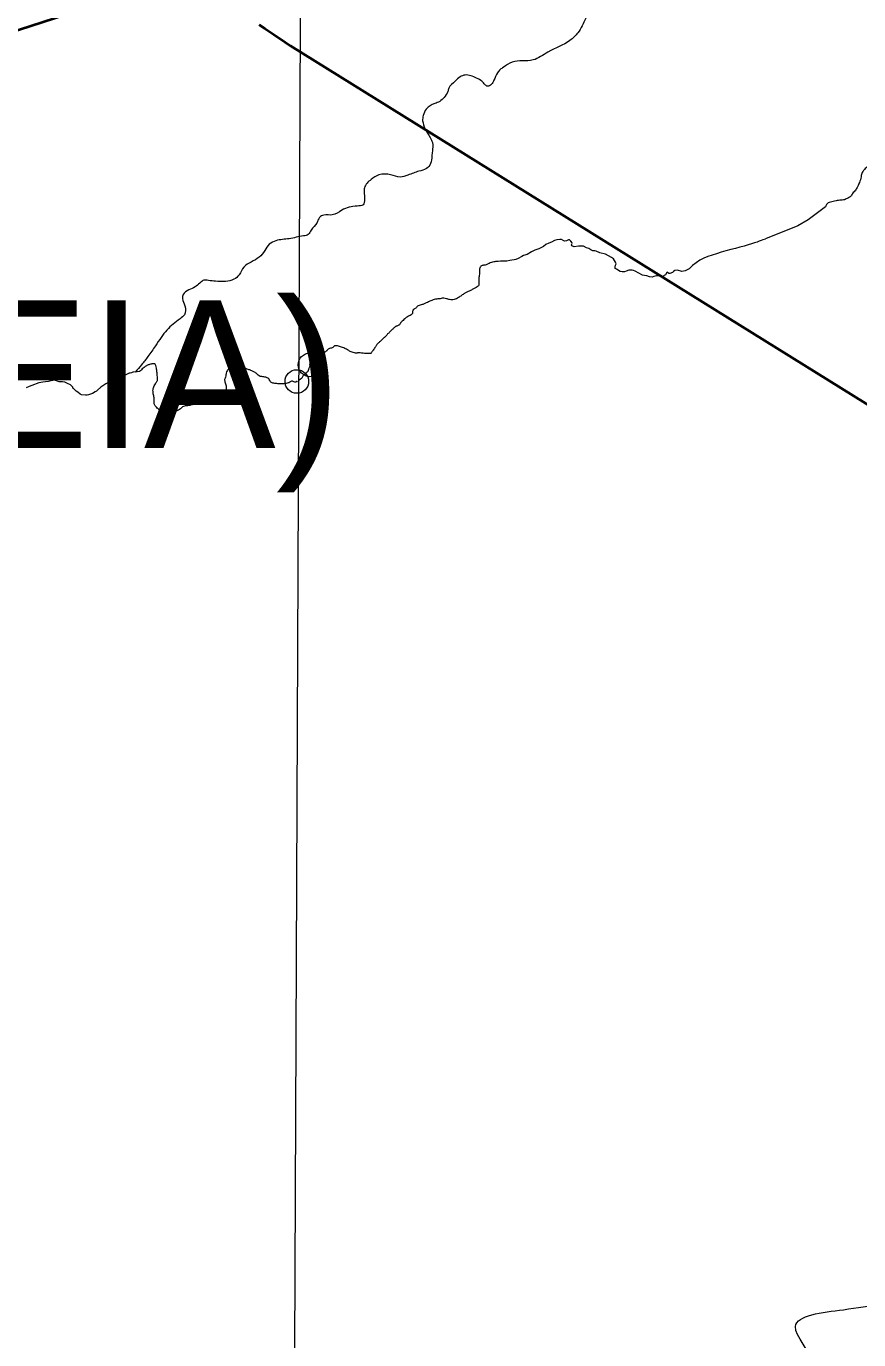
# Model space of a CAD drawing. Extents: x 553962 to 842807, y 8883888 to 9032388.
# Drawn here: x 595694 to 598511, y 8912077 to 8916524 of the extents above; entities that cross this region are included whole.
import ezdxf

# ---------------------------------------------------------------- set-up
doc = ezdxf.new("R2010")
doc.units = 0
doc.header["$LTSCALE"] = 160
doc.header["$PDMODE"] = 32
doc.header["$PDSIZE"] = 80
doc.layers.add('6', color=7, linetype='Continuous', lineweight=13)

msp = doc.modelspace()

# ---------------------------------------------------------------- linework, layer by layer
at = {"layer": '6', "lineweight": 40}
msp.add_line((590967.2, 8914985.2), (596244.3, 8916699.1), dxfattribs=at)
at = {"layer": '6'}
msp.add_line((598196.1, 8915803.3), (598191.4, 8915802), dxfattribs=at)
for points in [[(596655.5, 8924715.8), (596593.3, 8909930.3), (596541.3, 8898204.5)], [(598399.1, 8915912.4), (598340.5, 8915868.7), (598304.9, 8915847.9), (598196.3, 8915803.6)], [(597536.7, 8915796.5), (597536.7, 8915796.4), (597532.6, 8915800.1), (597531, 8915800.8), (597528.8, 8915800.3), (597522.5, 8915797.4), (597517.3, 8915796.2), (597513, 8915797.6), (597505.7, 8915801.4), (597499.6, 8915801.8), (597489.9, 8915800.1), (597482.3, 8915798.3), (597472, 8915792.4), (597462.6, 8915789), (597452.4, 8915784.3), (597444.2, 8915777.8), (597429.3, 8915770.4), (597425, 8915769.3), (597415.4, 8915765.7), (597403.9, 8915759.6), (597389.8, 8915751.1), (597377.4, 8915746.9), (597371.4, 8915743.9), (597359.3, 8915737.8), (597351.4, 8915734.2), (597345.1, 8915732.4), (597337.3, 8915731.7), (597330.1, 8915730.5), (597320.6, 8915727.8), (597299.3, 8915727.7)], [(597888.8, 8915696.3), (597884.6, 8915693.6), (597881.1, 8915690), (597872.4, 8915686.8), (597868.8, 8915687), (597866.2, 8915688.5), (597863.5, 8915690.6), (597861.7, 8915689.4), (597857.2, 8915681.7), (597847.4, 8915676.6), (597845.6, 8915676.6), (597831.6, 8915678.7), (597827.2, 8915678.4), (597818.5, 8915675.8), (597812.3, 8915674), (597803.3, 8915674.9), (597794.1, 8915678.1), (597786.7, 8915679.6), (597779.6, 8915680.3), (597767.1, 8915687.8), (597754.8, 8915694.9), (597749.2, 8915696.4), (597745, 8915697.6), (597733.1, 8915697.6), (597723.9, 8915694), (597718.2, 8915691.9), (597710.5, 8915691.6), (597704.2, 8915692.8), (597691.1, 8915700.8), (597687.3, 8915703.8), (597687, 8915708.6), (597688.2, 8915714.5), (597690.8, 8915719), (597688.5, 8915724.6), (597681.3, 8915736.5), (597675.1, 8915741), (597653.9, 8915751.4), (597635.2, 8915756.7), (597623.3, 8915761.8), (597618.3, 8915763.5), (597611.5, 8915763.2), (597604.9, 8915767.1), (597598.4, 8915770.6), (597590.3, 8915773.3), (597580.2, 8915778.7), (597573.1, 8915779.6), (597563, 8915778.7), (597548.4, 8915777.2), (597540.6, 8915780.2), (597539.4, 8915783.1), (597541.2, 8915787.9), (597540, 8915791.4), (597538.2, 8915794.4), (597537.3, 8915795.3), (597536.7, 8915796.4)], [(598196.1, 8915803.3), (598191.4, 8915802), (598186.4, 8915800.3), (598180.9, 8915798.3), (598174.7, 8915795.9), (598167.4, 8915793.1), (598158.9, 8915790.1), (598148.8, 8915786.8), (598137.1, 8915783.2), (598123.8, 8915779.5), (598109.4, 8915775.6), (598094.1, 8915771.4), (598078.3, 8915767.2), (598062.2, 8915762.8), (598046.1, 8915758.2), (598030.5, 8915753.6), (598015.4, 8915748.9), (598001, 8915743.7), (597987.2, 8915737.9), (597973.9, 8915731.2), (597961.2, 8915723.1), (597949.1, 8915713.5), (597937.4, 8915702.1)], [(597937.4, 8915702.1), (597924.5, 8915695), (597912.4, 8915693.6), (597898.5, 8915698.1), (597888.8, 8915696.3)], [(596056.9, 8915352.1), (596055, 8915351.9), (596050.4, 8915349.8), (596046.1, 8915349.5), (596042.6, 8915348.8), (596037.9, 8915347.3), (596020.8, 8915339.2), (596018.6, 8915336.8), (596017.1, 8915336), (596016.2, 8915335), (596010.2, 8915331.3), (596002, 8915328.9), (595997.1, 8915327), (595992.9, 8915325.6), (595987.9, 8915325.1), (595983.3, 8915324), (595979, 8915321.9), (595977.8, 8915321), (595975.2, 8915320.4), (595974.1, 8915318.8), (595963.7, 8915313.4), (595946.1, 8915301.3), (595934.9, 8915292), (595931.5, 8915288.5), (595927.6, 8915285.7), (595918.6, 8915280.4), (595914.3, 8915278.6), (595904.7, 8915275.3), (595899.8, 8915274.4), (595894.3, 8915274.4), (595881.3, 8915276), (595876.1, 8915278.2), (595868.2, 8915284.5), (595863.1, 8915287.9), (595854.5, 8915295.6), (595852.8, 8915297.5), (595852, 8915300.6), (595851.1, 8915301.2), (595850.5, 8915302.8), (595848.5, 8915305.1), (595843.2, 8915309.6), (595833, 8915314.6), (595827.2, 8915317.9), (595825, 8915318.6), (595816.2, 8915319.7), (595811.3, 8915319.3), (595804.8, 8915320), (595792.5, 8915324.6), (595788, 8915325.5), (595785.5, 8915325.5), (595782.9, 8915324.6), (595778.4, 8915323.6), (595773.6, 8915321.7), (595769.3, 8915320.5), (595759.5, 8915320.2), (595749.9, 8915318.8), (595736, 8915315.9), (595726.9, 8915313.2), (595721.6, 8915310.5), (595703.3, 8915304.4), (595693.5, 8915299.8)], [(596056.9, 8915352.1), (596055, 8915351.9), (596050.4, 8915349.8), (596046.1, 8915349.5), (596042.6, 8915348.8), (596037.9, 8915347.3), (596020.8, 8915339.2), (596018.6, 8915336.8), (596017.1, 8915336), (596016.2, 8915335), (596010.2, 8915331.3), (596002, 8915328.9), (595997.1, 8915327), (595992.9, 8915325.6), (595987.9, 8915325.1), (595983.3, 8915324), (595979, 8915321.9), (595977.8, 8915321), (595975.2, 8915320.4), (595974.1, 8915318.8), (595963.7, 8915313.4), (595946.1, 8915301.3), (595934.9, 8915292), (595931.5, 8915288.5), (595927.6, 8915285.7), (595918.6, 8915280.4), (595914.3, 8915278.6), (595904.7, 8915275.3), (595899.8, 8915274.4), (595894.3, 8915274.4), (595881.3, 8915276), (595876.1, 8915278.2), (595868.2, 8915284.5), (595863.1, 8915287.9), (595854.5, 8915295.6), (595852.8, 8915297.5), (595852, 8915300.6), (595851.1, 8915301.2), (595850.5, 8915302.8), (595848.5, 8915305.1), (595843.2, 8915309.6), (595833, 8915314.6), (595827.2, 8915317.9), (595825, 8915318.6), (595816.2, 8915319.7), (595811.3, 8915319.3), (595804.8, 8915320), (595792.5, 8915324.6), (595788, 8915325.5), (595785.5, 8915325.5), (595782.9, 8915324.6), (595778.4, 8915323.6), (595773.6, 8915321.7), (595769.3, 8915320.5), (595759.5, 8915320.2), (595749.9, 8915318.8), (595736, 8915315.9), (595726.9, 8915313.2), (595721.6, 8915310.5), (595703.3, 8915304.4), (595693.5, 8915299.8)]]:
    msp.add_lwpolyline(points, dxfattribs=at)
at = {"layer": '6', "lineweight": 40}
for points in [[(596481.9, 8916528.6), (596501.9, 8916516.5), (596532.1, 8916495.5), (596570.5, 8916469.4), (596588.2, 8916457.2)], [(596588.2, 8916457.2), (598619.5, 8915193.9), (599198.7, 8914813.4)]]:
    msp.add_lwpolyline(points, dxfattribs=at)
at = {"layer": '6'}
for points in [[(598300.5, 8917392.3), (598274.5, 8917356.4), (598210.7, 8917284.6), (598126.9, 8917178.9), (598065.1, 8917103.1), (598027.2, 8917015.3), (597957.4, 8916903.6), (597805.4, 8916748), (597746.9, 8916713.4), (597693.1, 8916681.5), (597644.5, 8916646.3), (597609.9, 8916597.7), (597587.3, 8916550.5), (597560.7, 8916501.3), (597534.1, 8916475.4), (597459.7, 8916436.1), (597409.1, 8916409.5), (597338.7, 8916402.2), (597308.1, 8916384.3)], [(598300.5, 8917392.3), (598274.5, 8917356.4), (598210.7, 8917284.6), (598126.9, 8917178.9), (598065.1, 8917103.1), (598027.2, 8917015.3), (597957.4, 8916903.6), (597805.4, 8916748), (597746.9, 8916713.4), (597693.1, 8916681.5), (597644.5, 8916646.3), (597609.9, 8916597.7), (597587.3, 8916550.5), (597560.7, 8916501.3), (597534.1, 8916475.4), (597459.7, 8916436.1), (597409.1, 8916409.5), (597338.7, 8916402.2), (597308.1, 8916384.3)], [(597309, 8916384.8), (597298, 8916376.9), (597288.7, 8916365.8), (597276.9, 8916341), (597267.3, 8916326.9), (597255.5, 8916320.7), (597246.2, 8916326.2), (597236.2, 8916337.3), (597218.1, 8916348), (597179, 8916358.4), (597162, 8916352.1), (597146.1, 8916338.1), (597123.9, 8916313.6), (597120.6, 8916302.2), (597108.3, 8916282.9), (597093.6, 8916269.3), (597076.2, 8916261.9), (597047.7, 8916243.4), (597037.4, 8916221.2), (597035.2, 8916203.4)], [(597309, 8916384.8), (597298, 8916376.9), (597288.7, 8916365.8), (597276.9, 8916341), (597267.3, 8916326.9), (597255.5, 8916320.7), (597246.2, 8916326.2), (597236.2, 8916337.3), (597218.1, 8916348), (597179, 8916358.4), (597162, 8916352.1), (597146.1, 8916338.1), (597123.9, 8916313.6), (597120.6, 8916302.2), (597108.3, 8916282.9), (597093.6, 8916269.3), (597076.2, 8916261.9), (597047.7, 8916243.4), (597037.4, 8916221.2), (597035.2, 8916203.4)], [(597035.2, 8916203.4), (597043.3, 8916176.8), (597061, 8916146.8), (597068.4, 8916129.5), (597068.4, 8916100.6), (597066.6, 8916084), (597062.5, 8916058.5), (597048.1, 8916041.8), (597023, 8916032.9), (596985.6, 8916019.6), (596959, 8916013), (596927.2, 8916020.7), (596887.7, 8916020.4), (596861.1, 8916004.8), (596838.5, 8915976.4), (596837.4, 8915961.9), (596838.9, 8915938.3), (596833.7, 8915919), (596814.1, 8915915), (596762, 8915900.6), (596729.5, 8915884.7), (596700.6, 8915884.3), (596686.6, 8915876.5), (596677, 8915857.3), (596658.5, 8915833.6), (596648.5, 8915818.4), (596631.9, 8915813.6), (596583.8, 8915804.4), (596538.7, 8915797.4), (596516.6, 8915785.9), (596501.4, 8915764.1), (596482.2, 8915741.9), (596455.2, 8915725.2), (596430.8, 8915708.2), (596414.2, 8915681.6), (596396.8, 8915667.2), (596368.3, 8915659.8), (596334.3, 8915660.2), (596310.7, 8915663.1), (596295.2, 8915663.9), (596281.1, 8915653.5), (596265.2, 8915640.9), (596244.1, 8915630.9), (596224.9, 8915615.4), (596223.1, 8915601.7), (596230.8, 8915577.4), (596229, 8915546.4), (596214.6, 8915533.4), (596190.9, 8915515.3), (596169.8, 8915495), (596150.6, 8915470.2), (596131, 8915441.4), (596105.9, 8915405.6), (596083.7, 8915377.1), (596062.6, 8915352.7)], [(597035.2, 8916203.4), (597043.3, 8916176.8), (597061, 8916146.8), (597068.4, 8916129.5), (597068.4, 8916100.6), (597066.6, 8916084), (597062.5, 8916058.5), (597048.1, 8916041.8), (597023, 8916032.9), (596985.6, 8916019.6), (596959, 8916013), (596927.2, 8916020.7), (596887.7, 8916020.4), (596861.1, 8916004.8), (596838.5, 8915976.4), (596837.4, 8915961.9), (596838.9, 8915938.3), (596833.7, 8915919), (596814.1, 8915915), (596762, 8915900.6), (596729.5, 8915884.7), (596700.6, 8915884.3), (596686.6, 8915876.5), (596677, 8915857.3), (596658.5, 8915833.6), (596648.5, 8915818.4), (596631.9, 8915813.6), (596583.8, 8915804.4), (596538.7, 8915797.4), (596516.6, 8915785.9), (596501.4, 8915764.1), (596482.2, 8915741.9), (596455.2, 8915725.2), (596430.8, 8915708.2), (596414.2, 8915681.6), (596396.8, 8915667.2), (596368.3, 8915659.8), (596334.3, 8915660.2), (596310.7, 8915663.1), (596295.2, 8915663.9), (596281.1, 8915653.5), (596265.2, 8915640.9), (596244.1, 8915630.9), (596224.9, 8915615.4), (596223.1, 8915601.7), (596230.8, 8915577.4), (596229, 8915546.4), (596214.6, 8915533.4), (596190.9, 8915515.3), (596169.8, 8915495), (596150.6, 8915470.2), (596131, 8915441.4), (596105.9, 8915405.6), (596083.7, 8915377.1), (596062.6, 8915352.7)], [(596703.8, 8909915.9), (596714.2, 8910009.9), (596839.6, 8910140.6), (597012.1, 8910266), (597195, 8910391.4), (597330.8, 8910501.1), (597419.6, 8910610.8), (597498, 8910741.4), (597492.8, 8910882.5), (597613, 8910960.9), (597759.2, 8911034), (597905.6, 8911185.6), (597895.1, 8911300.5), (597968.2, 8911373.7), (597957.8, 8911425.9), (597853.3, 8911509.5), (597801.1, 8911598.3), (597889.9, 8911729), (598031, 8911870), (598140.7, 8911786.4), (598271.3, 8911875.3), (598354.9, 8911995.4), (598297.4, 8912120.8), (598459.4, 8912178.3), (598694.5, 8912204.4), (598882.6, 8912209.7), (599112.5, 8912314.2), (599201.4, 8912340.3), (599285, 8912455.2), (599384.2, 8912502.3), (599426, 8912612.4), (599520.1, 8912769.3), (599645.5, 8912873.8), (599650.7, 8912967.9), (599603.7, 8913082.9), (599520.1, 8913229.3), (599285, 8913417.5)]]:
    msp.add_spline(points, degree=3, dxfattribs=at)
for points in [[(598679.5, 8916286.3), (598678.8, 8916285.7), (598676.5, 8916284.7), (598673.8, 8916283), (598669.9, 8916281.6), (598665.8, 8916281.6), (598661, 8916282.2), (598658.3, 8916283.1), (598654, 8916284.1), (598650, 8916283.7), (598648.7, 8916281.8), (598648, 8916277.7), (598648, 8916275.1), (598649.7, 8916271.8), (598651.9, 8916267.3), (598651.9, 8916263), (598648.3, 8916258.8), (598644, 8916256.1), (598639.5, 8916253.8), (598636.1, 8916251.4), (598631.7, 8916247.3), (598626.6, 8916242.6), (598622.3, 8916238.7), (598618.9, 8916234.5), (598615.1, 8916228.9), (598613.5, 8916224.3), (598612.7, 8916220.8), (598614.4, 8916218.5), (598621, 8916217.1), (598626.8, 8916214.2), (598633, 8916210.8), (598635.1, 8916207.7), (598637.2, 8916203.7), (598636.7, 8916200), (598632.4, 8916196.2), (598628.8, 8916194.5), (598625.1, 8916193.8), (598621.6, 8916187.9), (598619, 8916182.7), (598617.6, 8916180), (598616.8, 8916177.7), (598616.8, 8916174.6), (598617.8, 8916170.6), (598619.8, 8916163.9), (598621.8, 8916158), (598623.8, 8916151), (598622.9, 8916145.1), (598616.7, 8916137.4), (598611.9, 8916132.6), (598609.7, 8916127.3), (598605.8, 8916120.6), (598598.2, 8916118), (598588.6, 8916117.2), (598581.9, 8916118.5), (598576.4, 8916118.5), (598572.5, 8916116.3), (598566.9, 8916112), (598560.8, 8916108.9), (598556.5, 8916105.6), (598551.7, 8916102.2), (598547.7, 8916098.3), (598545.4, 8916092.1), (598545.5, 8916088.6), (598545.5, 8916082.7), (598546.1, 8916078.2), (598549, 8916072.8), (598552.4, 8916067.2), (598554.1, 8916062.7), (598552.4, 8916057.7), (598549.3, 8916053.8), (598543, 8916049.8), (598536.7, 8916044.7), (598530.5, 8916038.6), (598524.2, 8916031), (598521.6, 8916025.1), (598519.9, 8916018.9), (598518.5, 8916009.1), (598515.9, 8915999), (598512, 8915990.6), (598510.7, 8915987.1), (598507, 8915979.5)], [(598507, 8915979.5), (598506.3, 8915978.3), (598504.1, 8915974.2), (598500.6, 8915968.8), (598495.5, 8915963.2), (598490.6, 8915957.9), (598487.8, 8915952.3), (598481.2, 8915943.3), (598472.1, 8915940.8), (598465.8, 8915936.9), (598460, 8915935.2), (598451.5, 8915935.2), (598442.9, 8915934.1), (598435.2, 8915933), (598424.8, 8915930.2), (598415.1, 8915928.8), (598407.4, 8915925.7), (598403.4, 8915922.2), (598401.1, 8915917.3), (598399.1, 8915912.4)], [(597298.7, 8915727.7), (597286.5, 8915727.3), (597279.7, 8915726.6), (597272.2, 8915725.1), (597263.9, 8915722.5), (597256.4, 8915718.6), (597253.8, 8915717.1), (597247.7, 8915714.7), (597240.7, 8915714.6), (597236.7, 8915713.7), (597232.5, 8915711.4), (597229.7, 8915707.7), (597228.2, 8915702.2), (597228.1, 8915696), (597228.3, 8915688.1), (597227.3, 8915679.6), (597226, 8915672.8), (597225.9, 8915664.2), (597226.3, 8915652.2), (597225.5, 8915647.3), (597223.2, 8915642.8), (597218.2, 8915640.3), (597210.6, 8915635.6), (597207.3, 8915634.1)], [(597207.3, 8915634.1), (597201.3, 8915630.8), (597196, 8915627.9), (597184.1, 8915622.6), (597177.1, 8915619.2), (597167.4, 8915612.4), (597156, 8915604), (597150.1, 8915600.8), (597141.5, 8915598.1), (597134.8, 8915596.5), (597127.1, 8915597.9), (597115.2, 8915601.2), (597107.2, 8915602.7), (597101.2, 8915602.8), (597094.6, 8915600.8), (597087.2, 8915600.4), (597079.1, 8915599.7), (597070.8, 8915597.5), (597062, 8915593.4), (597040.8, 8915583.9), (597034.3, 8915581.3), (597027.3, 8915579.8), (597020.4, 8915577.5), (597016, 8915573.5), (597013.2, 8915569.2), (597009.5, 8915566.9), (597006.2, 8915566.3)], [(597006.7, 8915565.5), (597003.8, 8915564.7), (597001.6, 8915560.2), (597001.6, 8915556.2), (597001.6, 8915552.5), (597000.3, 8915550.4), (596999.4, 8915548.5), (596996.7, 8915546.4), (596990.5, 8915543.3), (596984, 8915540.4), (596976, 8915534.6), (596962.2, 8915521.2), (596959.3, 8915516.4), (596956.8, 8915512.6), (596954.2, 8915511.2), (596950.2, 8915509.5), (596946.2, 8915507.7), (596943.7, 8915506.8), (596941.3, 8915505), (596936.7, 8915501.2), (596934.7, 8915498.3), (596929.8, 8915494.5), (596925.8, 8915490.1), (596923.2, 8915487.4), (596920.8, 8915484.5), (596916.7, 8915482.2), (596914.7, 8915478.3), (596909.9, 8915472.9), (596906.5, 8915471), (596905.2, 8915469.6), (596893.7, 8915458.5)], [(596738.9, 8915441.6), (596737.8, 8915441.6), (596736, 8915441.1), (596733.8, 8915438.7), (596731.2, 8915436), (596728.1, 8915434.3), (596720, 8915432.1), (596714.7, 8915430.1), (596713.3, 8915428.8), (596711.9, 8915426.1), (596709.8, 8915423.7), (596704.2, 8915419.9), (596696.8, 8915416.1), (596692.5, 8915414.7), (596689.7, 8915414.1), (596686.9, 8915414.4), (596682.8, 8915414.2), (596679.7, 8915413.4), (596675.8, 8915413.6), (596674.5, 8915414.6), (596672.6, 8915416.8), (596669, 8915417.7), (596665.4, 8915416.6), (596662.7, 8915415.1), (596661, 8915412.7), (596658.1, 8915405.9), (596657.1, 8915403.8), (596656.6, 8915400.5), (596656.1, 8915393.2), (596656.1, 8915389), (596655.6, 8915386.4), (596654.5, 8915383.5), (596653.7, 8915379.8), (596654.1, 8915377.2)], [(596893.7, 8915458.5), (596891.1, 8915455.9), (596886.1, 8915450.8), (596881.1, 8915447.1), (596879, 8915444.2), (596876.7, 8915439.7), (596874.8, 8915436.9), (596869.3, 8915429.2), (596866.6, 8915425.4), (596864, 8915421.4), (596861.4, 8915417.6), (596860.5, 8915415.8), (596859, 8915415.3), (596853.6, 8915415.2), (596842, 8915415.6), (596834.9, 8915416.2), (596822.8, 8915417.8), (596816.4, 8915417.9), (596814, 8915417.2), (596808.9, 8915416.9), (596800.7, 8915418.8), (596793.2, 8915420.9), (596787.8, 8915423.4), (596785.8, 8915425.7), (596780.9, 8915428.5), (596774.8, 8915431.8), (596769, 8915434.4), (596760.3, 8915436.5), (596753.5, 8915440.3), (596748.2, 8915441.5), (596741.5, 8915442.3), (596739, 8915442)], [(596553.2, 8915313), (596547.9, 8915313.2), (596538.6, 8915313.9), (596524.7, 8915316), (596518.9, 8915320.5), (596516.8, 8915328), (596512.7, 8915332.3), (596501.2, 8915336.3), (596494, 8915337.2), (596488.7, 8915337.2), (596482.3, 8915338.9), (596476.1, 8915345.1), (596471.6, 8915349.8), (596469.1, 8915351.4), (596463.7, 8915353.7), (596460.5, 8915355.4), (596455, 8915358.4), (596445.9, 8915361.2), (596428.8, 8915367.6), (596423.9, 8915370.2), (596420.9, 8915373.4), (596418.6, 8915375.1), (596413.5, 8915377.2), (596406.9, 8915377.4), (596401.1, 8915376.8), (596398.3, 8915374.7), (596389.2, 8915368.9), (596386.1, 8915367), (596381.9, 8915364.2), (596377.2, 8915361.2), (596373.1, 8915357.8), (596370.4, 8915348.4), (596370.2, 8915345.1), (596368.2, 8915334.4), (596365.2, 8915329.3), (596364.4, 8915325.4), (596366.5, 8915319.8), (596368, 8915313.8), (596371.2, 8915305.9), (596370.6, 8915296.9), (596369.1, 8915284.9), (596366.4, 8915276.8), (596363, 8915273.4), (596361, 8915271.2), (596357.4, 8915271), (596347.9, 8915273.9), (596341.7, 8915274.7), (596337.2, 8915272.6), (596324.8, 8915271.1), (596313.8, 8915268.1), (596303.7, 8915267.1), (596295.4, 8915265.4), (596291.4, 8915265.4), (596285.2, 8915259.6), (596276.6, 8915251.6), (596268.2, 8915244.5), (596264.8, 8915243), (596259.7, 8915243), (596251.6, 8915241.5), (596248.2, 8915239.8), (596238.5, 8915238.3), (596232.3, 8915238.5), (596225.5, 8915236.3), (596221, 8915233.6), (596215.7, 8915227.8), (596210.2, 8915224.4), (596201.3, 8915220.3), (596195.5, 8915216.9), (596187.7, 8915215.6), (596178.1, 8915215.2), (596163.3, 8915216), (596154.2, 8915218.2), (596145, 8915223.3), (596140.3, 8915227.8), (596134.5, 8915233.8), (596130, 8915239.5), (596127.3, 8915242.3), (596126.4, 8915248.9), (596126.4, 8915253.2), (596127.9, 8915261.8), (596124.5, 8915274.8), (596121.9, 8915292.6), (596124.9, 8915301.2), (596133.3, 8915317.6), (596138.4, 8915324.3), (596139, 8915332), (596137.5, 8915340.5), (596136.2, 8915353.4), (596134.8, 8915366), (596132.2, 8915375.9), (596130.7, 8915379.5), (596128.8, 8915380.8), (596126.7, 8915380.8), (596119.7, 8915381), (596108.6, 8915377.8), (596100.2, 8915373.7), (596092.6, 8915368.5), (596086.2, 8915363.4), (596081.3, 8915357.4), (596078.7, 8915354.6), (596056.9, 8915352.1)], [(596553.2, 8915313), (596547.9, 8915313.2), (596538.6, 8915313.9), (596524.7, 8915316), (596518.9, 8915320.5), (596516.8, 8915328), (596512.7, 8915332.3), (596501.2, 8915336.3), (596494, 8915337.2), (596488.7, 8915337.2), (596482.3, 8915338.9), (596476.1, 8915345.1), (596471.6, 8915349.8), (596469.1, 8915351.4), (596463.7, 8915353.7), (596460.5, 8915355.4), (596455, 8915358.4), (596445.9, 8915361.2), (596428.8, 8915367.6), (596423.9, 8915370.2), (596420.9, 8915373.4), (596418.6, 8915375.1), (596413.5, 8915377.2), (596406.9, 8915377.4), (596401.1, 8915376.8), (596398.3, 8915374.7), (596389.2, 8915368.9), (596386.1, 8915367), (596381.9, 8915364.2), (596377.2, 8915361.2), (596373.1, 8915357.8), (596370.4, 8915348.4), (596370.2, 8915345.1), (596368.2, 8915334.4), (596365.2, 8915329.3), (596364.4, 8915325.4), (596366.5, 8915319.8), (596368, 8915313.8), (596371.2, 8915305.9), (596370.6, 8915296.9), (596369.1, 8915284.9), (596366.4, 8915276.8), (596363, 8915273.4), (596361, 8915271.2), (596357.4, 8915271), (596347.9, 8915273.9), (596341.7, 8915274.7), (596337.2, 8915272.6), (596324.8, 8915271.1), (596313.8, 8915268.1), (596303.7, 8915267.1), (596295.4, 8915265.4), (596291.4, 8915265.4), (596285.2, 8915259.6), (596276.6, 8915251.6), (596268.2, 8915244.5), (596264.8, 8915243), (596259.7, 8915243), (596251.6, 8915241.5), (596248.2, 8915239.8), (596238.5, 8915238.3), (596232.3, 8915238.5), (596225.5, 8915236.3), (596221, 8915233.6), (596215.7, 8915227.8), (596210.2, 8915224.4), (596201.3, 8915220.3), (596195.5, 8915216.9), (596187.7, 8915215.6), (596178.1, 8915215.2), (596163.3, 8915216), (596154.2, 8915218.2), (596145, 8915223.3), (596140.3, 8915227.8), (596134.5, 8915233.8), (596130, 8915239.5), (596127.3, 8915242.3), (596126.4, 8915248.9), (596126.4, 8915253.2), (596127.9, 8915261.8), (596124.5, 8915274.8), (596121.9, 8915292.6), (596124.9, 8915301.2), (596133.3, 8915317.6), (596138.4, 8915324.3), (596139, 8915332), (596137.5, 8915340.5), (596136.2, 8915353.4), (596134.8, 8915366), (596132.2, 8915375.9), (596130.7, 8915379.5), (596128.8, 8915380.8), (596126.7, 8915380.8), (596119.7, 8915381), (596108.6, 8915377.8), (596100.2, 8915373.7), (596092.6, 8915368.5), (596086.2, 8915363.4), (596081.3, 8915357.4), (596078.7, 8915354.6), (596056.9, 8915352.1)], [(596653.7, 8915373.4), (596653.7, 8915373.2), (596653.4, 8915371.6), (596652.3, 8915368.8), (596650.8, 8915366.5), (596648.9, 8915362.6), (596648.8, 8915359.1), (596647.5, 8915355.5), (596645.7, 8915353.3), (596642, 8915350.8), (596638.3, 8915347.7), (596632.2, 8915342), (596630.4, 8915339.6), (596627.4, 8915333.7), (596625.4, 8915330.4), (596616.9, 8915324.7)], [(596609.7, 8915320.8), (596605.8, 8915317.7), (596603.8, 8915317.8), (596596.1, 8915320.5), (596594.6, 8915322.6), (596591.8, 8915322.6), (596587.3, 8915319.2), (596584.3, 8915317.1), (596570.5, 8915313.2), (596558.6, 8915312.9), (596553.2, 8915313)], [(596609.7, 8915320.8), (596605.8, 8915317.7), (596603.8, 8915317.8), (596596.1, 8915320.5), (596594.6, 8915322.6), (596591.8, 8915322.6), (596587.3, 8915319.2), (596584.3, 8915317.1), (596570.5, 8915313.2), (596558.6, 8915312.9), (596553.2, 8915313)], [(596616.9, 8915324.7), (596616.8, 8915324.6), (596616.7, 8915324.6), (596616.7, 8915324.5)]]:
    msp.add_open_spline(points, degree=3, dxfattribs=at)
for p in [(596654.1, 8915377.2), (596609.7, 8915320.8)]:
    msp.add_point(p, dxfattribs=at)

# ---------------------------------------------------------------- texts
msp.add_text('(DELMIRO GOUVEIA)', height=500, dxfattribs=at).set_placement((590036.9, 8915095.5))

doc.saveas('drawing.dxf')
